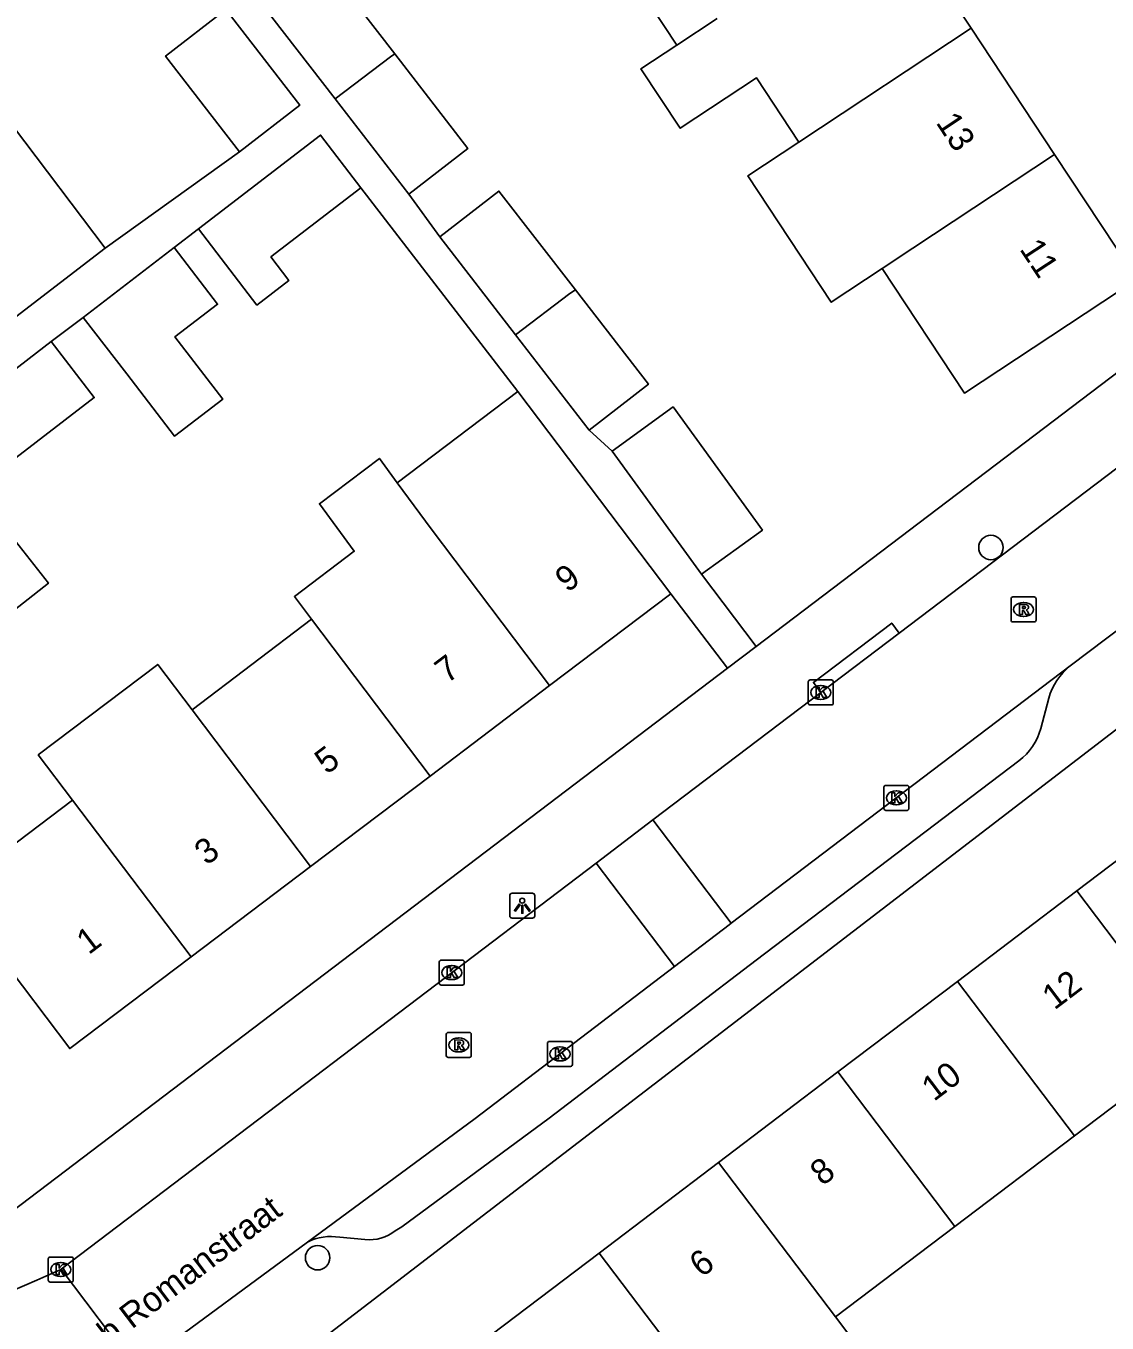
# Model space of a CAD drawing. Extents: x 160037 to 160839, y 385326 to 386441.
# Drawn here: x 160513 to 160556.3, y 385707 to 385758.9 of the extents above; entities that cross this region are included whole.
import ezdxf

# ---------------------------------------------------------------- set-up
doc = ezdxf.new("R2010")
doc.units = 0
for name, color, linetype in [('IMGEO_Boom', 7, 'Continuous'), ('IMGEO_Kolk', 7, 'Continuous'), ('IMGEO_Lichtpunt', 7, 'Continuous'), ('IMGEO_Openbare_ruimte_label', 7, 'Continuous'), ('IMGEO_Pand', 7, 'Continuous'), ('IMGEO_Pand_nummerreeks', 7, 'Continuous'), ('IMGEO_Rijbaan_lokaal_open', 7, 'Continuous'), ('IMGEO_Rioolput', 7, 'Continuous'), ('IMGEO_Voetpad_open', 7, 'Continuous')]:
    doc.layers.add(name, color=color, linetype=linetype)

msp = doc.modelspace()

# ---------------------------------------------------------------- linework, layer by layer
at = {"layer": 'IMGEO_Boom'}
for centre in [(160551.633, 385738.018), (160524.673, 385709.584)]:
    msp.add_circle(centre, 0.489, dxfattribs=at)
at = {"layer": 'IMGEO_Kolk'}
for p, q in [((160544.319, 385731.789), (160544.319, 385732.641)), ((160544.394, 385732.715), (160545.246, 385732.715)), ((160544.807, 385732.495), (160544.832, 385732.495)), ((160545.32, 385732.641), (160545.32, 385731.789)), ((160545.246, 385731.715), (160544.394, 385731.715)), ((160544.83, 385731.935), (160544.805, 385731.935)), ((160547.348, 385727.569), (160547.348, 385728.421)), ((160547.423, 385728.495), (160548.275, 385728.495)), ((160547.836, 385728.275), (160547.861, 385728.275)), ((160548.349, 385728.421), (160548.349, 385727.569)), ((160547.859, 385727.715), (160547.834, 385727.715)), ((160548.275, 385727.495), (160547.423, 385727.495)), ((160529.544, 385720.572), (160529.544, 385721.424)), ((160529.619, 385721.498), (160530.471, 385721.498)), ((160530.545, 385721.424), (160530.545, 385720.572)), ((160530.032, 385721.278), (160530.057, 385721.278)), ((160530.471, 385720.498), (160529.619, 385720.498)), ((160530.055, 385720.718), (160530.03, 385720.718)), ((160533.953, 385718.242), (160534.805, 385718.242)), ((160533.878, 385717.316), (160533.878, 385718.168)), ((160534.366, 385718.022), (160534.391, 385718.022)), ((160534.879, 385718.168), (160534.879, 385717.316)), ((160534.805, 385717.242), (160533.953, 385717.242)), ((160534.389, 385717.462), (160534.364, 385717.462)), ((160513.887, 385708.686), (160513.887, 385709.538)), ((160513.962, 385709.612), (160514.814, 385709.612)), ((160514.375, 385709.392), (160514.4, 385709.392)), ((160514.888, 385709.538), (160514.888, 385708.686)), ((160514.814, 385708.612), (160513.962, 385708.612)), ((160514.398, 385708.832), (160514.373, 385708.832))]:
    msp.add_line(p, q, dxfattribs=at)
for points in [[(160544.319, 385731.789), (160544.319, 385732.641)], [(160544.394, 385732.715), (160545.246, 385732.715)], [(160544.64, 385732.415), (160544.763, 385732.415), (160544.763, 385732.264), (160544.893, 385732.415), (160545.057, 385732.415), (160544.911, 385732.264), (160545.064, 385732.015), (160544.912, 385732.015), (160544.827, 385732.179), (160544.763, 385732.112), (160544.763, 385732.015), (160544.64, 385732.015), (160544.64, 385732.415)], [(160545.32, 385732.641), (160545.32, 385731.789)], [(160545.246, 385731.715), (160544.394, 385731.715)], [(160547.348, 385727.569), (160547.348, 385728.421)], [(160547.423, 385728.495), (160548.275, 385728.495)], [(160547.669, 385728.195), (160547.792, 385728.195), (160547.792, 385728.044), (160547.922, 385728.195), (160548.086, 385728.195), (160547.94, 385728.044), (160548.093, 385727.795), (160547.941, 385727.795), (160547.856, 385727.959), (160547.792, 385727.892), (160547.792, 385727.795), (160547.669, 385727.795), (160547.669, 385728.195)], [(160548.349, 385728.421), (160548.349, 385727.569)], [(160548.275, 385727.495), (160547.423, 385727.495)], [(160529.544, 385720.572), (160529.544, 385721.424)], [(160529.619, 385721.498), (160530.471, 385721.498)], [(160530.545, 385721.424), (160530.545, 385720.572)], [(160529.865, 385721.198), (160529.988, 385721.198), (160529.988, 385721.047), (160530.118, 385721.198), (160530.282, 385721.198), (160530.136, 385721.047), (160530.289, 385720.798), (160530.137, 385720.798), (160530.052, 385720.962), (160529.988, 385720.895), (160529.988, 385720.798), (160529.865, 385720.798), (160529.865, 385721.198)], [(160530.471, 385720.498), (160529.619, 385720.498)], [(160533.953, 385718.242), (160534.805, 385718.242)], [(160533.878, 385717.316), (160533.878, 385718.168)], [(160534.199, 385717.942), (160534.322, 385717.942), (160534.322, 385717.791), (160534.452, 385717.942), (160534.616, 385717.942), (160534.47, 385717.791), (160534.623, 385717.542), (160534.471, 385717.542), (160534.386, 385717.706), (160534.322, 385717.639), (160534.322, 385717.542), (160534.199, 385717.542), (160534.199, 385717.942)], [(160534.879, 385718.168), (160534.879, 385717.316)], [(160534.805, 385717.242), (160533.953, 385717.242)], [(160513.887, 385708.686), (160513.887, 385709.538)], [(160513.962, 385709.612), (160514.814, 385709.612)], [(160514.888, 385709.538), (160514.888, 385708.686)], [(160514.208, 385709.312), (160514.331, 385709.312), (160514.331, 385709.161), (160514.461, 385709.312), (160514.625, 385709.312), (160514.479, 385709.161), (160514.632, 385708.912), (160514.48, 385708.912), (160514.395, 385709.076), (160514.331, 385709.009), (160514.331, 385708.912), (160514.208, 385708.912), (160514.208, 385709.312)], [(160514.814, 385708.612), (160513.962, 385708.612)]]:
    msp.add_lwpolyline(points, dxfattribs=at)
for centre, start, end in [((160544.396, 385732.639), 91.552, 178.448), ((160544.396, 385732.639), 91.552, 178.448), ((160545.244, 385732.639), 1.552, 88.448), ((160545.244, 385732.639), 1.552, 88.448), ((160544.396, 385731.791), 181.552, 268.448), ((160544.396, 385731.791), 181.552, 268.448), ((160545.244, 385731.791), 271.552, 358.448), ((160545.244, 385731.791), 271.552, 358.448), ((160547.425, 385728.419), 91.552, 178.448), ((160547.425, 385728.419), 91.552, 178.448), ((160548.273, 385728.419), 1.552, 88.448), ((160548.273, 385728.419), 1.552, 88.448), ((160547.425, 385727.571), 181.552, 268.448), ((160547.425, 385727.571), 181.552, 268.448), ((160548.273, 385727.571), 271.552, 358.448), ((160548.273, 385727.571), 271.552, 358.448), ((160529.621, 385721.422), 91.552, 178.448), ((160529.621, 385721.422), 91.552, 178.448), ((160530.469, 385721.422), 1.552, 88.448), ((160530.469, 385721.422), 1.552, 88.448), ((160529.621, 385720.574), 181.552, 268.448), ((160529.621, 385720.574), 181.552, 268.448), ((160530.469, 385720.574), 271.552, 358.448), ((160530.469, 385720.574), 271.552, 358.448), ((160533.955, 385718.166), 91.552, 178.448), ((160533.955, 385718.166), 91.552, 178.448), ((160534.803, 385718.166), 1.552, 88.448), ((160534.803, 385718.166), 1.552, 88.448), ((160533.955, 385717.318), 181.552, 268.448), ((160533.955, 385717.318), 181.552, 268.448), ((160534.803, 385717.318), 271.552, 358.448), ((160534.803, 385717.318), 271.552, 358.448), ((160513.964, 385709.536), 91.552, 178.448), ((160513.964, 385709.536), 91.552, 178.448), ((160514.812, 385709.536), 1.552, 88.448), ((160514.812, 385709.536), 1.552, 88.448), ((160513.964, 385708.688), 181.552, 268.448), ((160513.964, 385708.688), 181.552, 268.448), ((160514.812, 385708.688), 271.552, 358.448), ((160514.812, 385708.688), 271.552, 358.448)]:
    msp.add_arc(centre, 0.0765, start, end, dxfattribs=at)
for centre, major_axis, ratio, start_param, end_param in [((160544.806, 385732.215), (-0.387, 0.002), 0.722429, 4.712389, 7.853982), ((160544.831, 385732.215), (-0.39, 0.002), 0.717154, 1.570796, 4.712389), ((160547.835, 385727.995), (-0.387, 0.002), 0.722429, 4.712389, 7.853982), ((160547.86, 385727.995), (-0.39, 0.002), 0.717154, 1.570796, 4.712389), ((160530.031, 385720.998), (-0.387, 0.002), 0.722429, 4.712389, 7.853982), ((160530.056, 385720.998), (-0.39, 0.002), 0.717154, 1.570796, 4.712389), ((160534.365, 385717.742), (-0.387, 0.002), 0.722429, 4.712389, 7.853982), ((160534.39, 385717.742), (-0.39, 0.002), 0.717154, 1.570796, 4.712389), ((160514.374, 385709.112), (-0.387, 0.002), 0.722429, 4.712389, 7.853982), ((160514.399, 385709.112), (-0.39, 0.002), 0.717154, 1.570796, 4.712389)]:
    msp.add_ellipse(centre, major_axis=major_axis, ratio=ratio, start_param=start_param, end_param=end_param, dxfattribs=at)
at = {"layer": 'IMGEO_Lichtpunt'}
for p, q in [((160532.37, 385724.083), (160532.37, 385723.276)), ((160532.37, 385724.083), (160532.37, 385723.276)), ((160533.272, 385724.178), (160532.464, 385724.178)), ((160533.272, 385724.178), (160532.464, 385724.178)), ((160533.366, 385723.276), (160533.366, 385724.083)), ((160533.366, 385723.276), (160533.366, 385724.083)), ((160532.464, 385723.182), (160533.272, 385723.182)), ((160532.464, 385723.182), (160533.272, 385723.182))]:
    msp.add_line(p, q, dxfattribs=at)
for points in [[(160532.744, 385723.747), (160532.783, 385723.719), (160532.595, 385723.457), (160532.557, 385723.484), (160532.744, 385723.747)], [(160532.846, 385723.699), (160532.893, 385723.699), (160532.893, 385723.377), (160532.846, 385723.377), (160532.846, 385723.699)], [(160532.956, 385723.719), (160532.994, 385723.746), (160533.181, 385723.484), (160533.142, 385723.456), (160532.956, 385723.719)]]:
    msp.add_lwpolyline(points, dxfattribs=at)
msp.add_circle((160532.869, 385723.881), 0.0994, dxfattribs=at)
for centre, start, end in [((160532.464, 385724.083), 90, 180), ((160532.464, 385724.083), 90, 180), ((160533.272, 385724.083), 0, 90), ((160533.272, 385724.083), 0, 90), ((160532.464, 385723.276), 180, 270), ((160532.464, 385723.276), 180, 270), ((160533.272, 385723.276), 270, 0), ((160533.272, 385723.276), 270, 360)]:
    msp.add_arc(centre, 0.0946, start, end, dxfattribs=at)
at = {"layer": 'IMGEO_Pand'}
for points in [[(160547.565, 385763.761), (160550.84, 385758.81)], [(160522.338, 385759.908), (160524.704, 385761.738), (160527.764, 385757.781)], [(160539.056, 385758.133), (160538.045, 385759.666), (160539.666, 385760.735)], [(160525.371, 385755.987), (160522.338, 385759.908)], [(160521.55, 385753.862), (160518.588, 385757.691), (160520.994, 385759.552)], [(160520.994, 385759.552), (160523.956, 385755.722), (160521.55, 385753.862)], [(160540.676, 385759.204), (160539.056, 385758.133)], [(160550.84, 385758.81), (160543.945, 385754.25)], [(160554.184, 385753.755), (160550.84, 385758.81)], [(160527.764, 385757.781), (160527.589, 385757.665), (160525.371, 385755.987)], [(160527.764, 385757.781), (160530.689, 385753.999), (160528.323, 385752.169)], [(160543.945, 385754.25), (160542.249, 385756.82), (160539.195, 385754.801), (160537.622, 385757.185), (160539.056, 385758.133)], [(160528.323, 385752.169), (160525.371, 385755.987)], [(160516.163, 385750), (160512.502, 385754.856)], [(160526.41, 385752.424), (160524.791, 385754.53), (160519.899, 385750.771)], [(160543.945, 385754.25), (160541.904, 385752.9), (160545.242, 385747.84), (160547.282, 385749.19)], [(160547.282, 385749.19), (160548.506, 385750), (160554.184, 385753.755)], [(160554.184, 385753.755), (160556.667, 385750), (160557.485, 385748.763), (160550.573, 385744.201), (160547.282, 385749.19)], [(160519.899, 385750.771), (160522.242, 385747.722), (160523.527, 385748.71), (160522.804, 385749.652), (160526.41, 385752.424)], [(160529.567, 385750.461), (160531.933, 385752.291), (160534.996, 385748.331)], [(160532.6, 385746.54), (160529.567, 385750.461)], [(160516.163, 385750), (160512.591, 385747.259), (160508.598, 385744.248)], [(160515.289, 385747.229), (160518.927, 385750.024)], [(160515.289, 385747.229), (160517.028, 385744.967), (160518.946, 385742.472), (160520.872, 385743.953), (160518.955, 385746.447), (160520.666, 385747.761), (160518.927, 385750.024)], [(160534.996, 385748.331), (160534.774, 385748.184), (160532.6, 385746.54)], [(160534.996, 385748.331), (160537.918, 385744.552), (160535.552, 385742.722)], [(160510.522, 385743.585), (160514.007, 385746.262)], [(160510.522, 385743.585), (160512.245, 385741.343), (160515.73, 385744.02), (160514.007, 385746.262)], [(160535.552, 385742.722), (160532.6, 385746.54)], [(160532.693, 385744.268), (160527.86, 385740.613)], [(160538.821, 385736.167), (160532.693, 385744.268)], [(160536.466, 385741.882), (160538.905, 385743.65), (160542.483, 385738.715), (160540.043, 385736.947)], [(160503.352, 385732.686), (160506.896, 385728.15), (160510.837, 385731.229), (160511.69, 385731.895), (160510.248, 385733.741), (160513.891, 385736.587), (160512.28, 385738.65), (160509.201, 385742.59)], [(160527.86, 385740.613), (160527.146, 385741.587), (160524.745, 385739.771), (160526.14, 385737.867), (160523.743, 385736.054), (160524.431, 385735.145)], [(160540.043, 385736.947), (160536.466, 385741.882)], [(160533.961, 385732.491), (160529.215, 385738.764), (160527.86, 385740.613)], [(160533.961, 385732.491), (160538.821, 385736.167)], [(160524.431, 385735.145), (160519.645, 385731.525)], [(160524.431, 385735.145), (160529.176, 385728.871)], [(160519.645, 385731.525), (160518.273, 385733.339), (160513.486, 385729.718), (160514.859, 385727.904)], [(160529.176, 385728.871), (160533.961, 385732.491)], [(160524.39, 385725.251), (160519.645, 385731.525)], [(160524.39, 385725.251), (160529.176, 385728.871)], [(160514.859, 385727.904), (160510.002, 385724.23), (160514.748, 385717.957), (160519.605, 385721.631)], [(160514.859, 385727.904), (160519.605, 385721.631)], [(160555.072, 385724.269), (160560.033, 385728.029)], [(160519.605, 385721.631), (160524.39, 385725.251)], [(160550.291, 385720.645), (160555.072, 385724.269)], [(160555.072, 385724.269), (160559.756, 385718.088)], [(160545.51, 385717.021), (160550.291, 385720.645)], [(160554.975, 385714.464), (160550.291, 385720.645)], [(160559.756, 385718.088), (160554.975, 385714.464)], [(160540.728, 385713.397), (160545.51, 385717.021)], [(160545.51, 385717.021), (160550.194, 385710.84)], [(160554.975, 385714.464), (160550.194, 385710.84)], [(160535.946, 385709.773), (160540.728, 385713.397)], [(160545.412, 385707.216), (160540.728, 385713.397)], [(160550.194, 385710.84), (160545.412, 385707.216)], [(160531.164, 385706.148), (160535.946, 385709.773)], [(160541.946, 385701.851), (160540.63, 385703.592), (160535.946, 385709.773)], [(160545.412, 385707.216), (160546.735, 385705.47), (160541.946, 385701.851)]]:
    msp.add_lwpolyline(points, dxfattribs=at)
at = {"layer": 'IMGEO_Rijbaan_lokaal_open'}
for points in [[(160560.591, 385744.234), (160559.986, 385743.699), (160547.963, 385734.592)], [(160557.742, 385735.502), (160554.811, 385733.279)], [(160547.963, 385734.592), (160544.828, 385732.218)], [(160541.234, 385722.979), (160554.811, 385733.279)], [(160544.828, 385732.218), (160538.099, 385727.11)], [(160535.821, 385725.38), (160538.099, 385727.11)], [(160538.099, 385727.11), (160541.234, 385722.979)], [(160514.409, 385709.125), (160535.821, 385725.38)], [(160535.821, 385725.38), (160538.961, 385721.244)], [(160538.961, 385721.244), (160541.15, 385722.915), (160541.234, 385722.979)], [(160524.275, 385710.212), (160524.523, 385710.395), (160530.986, 385715.154), (160538.961, 385721.244)], [(160524.275, 385710.212), (160517.819, 385705.458), (160517.414, 385705.154)], [(160514.409, 385709.125), (160514.388, 385709.112), (160513.429, 385708.688), (160512.438, 385708.258)], [(160517.414, 385705.154), (160514.409, 385709.125)]]:
    msp.add_lwpolyline(points, dxfattribs=at)
at = {"layer": 'IMGEO_Rioolput'}
for p, q in [((160552.441, 385735.112), (160552.441, 385735.964)), ((160552.516, 385736.038), (160553.368, 385736.038)), ((160553.442, 385735.964), (160553.442, 385735.112)), ((160552.929, 385735.818), (160552.954, 385735.818)), ((160553.368, 385735.038), (160552.516, 385735.038)), ((160552.952, 385735.258), (160552.927, 385735.258)), ((160529.825, 385717.676), (160529.825, 385718.528)), ((160529.9, 385718.602), (160530.752, 385718.602)), ((160530.313, 385718.382), (160530.338, 385718.382)), ((160530.826, 385718.528), (160530.826, 385717.676)), ((160530.336, 385717.822), (160530.311, 385717.822)), ((160530.752, 385717.602), (160529.9, 385717.602))]:
    msp.add_line(p, q, dxfattribs=at)
for points in [[(160552.441, 385735.112), (160552.441, 385735.964)], [(160552.516, 385736.038), (160553.368, 385736.038)], [(160553.442, 385735.964), (160553.442, 385735.112)], [(160553.03, 385735.736), (160552.778, 385735.738), (160552.778, 385735.338)], [(160552.778, 385735.338), (160552.902, 385735.338), (160552.902, 385735.5), (160552.913, 385735.5)], [(160552.956, 385735.657), (160552.902, 385735.657), (160552.902, 385735.576)], [(160552.902, 385735.576), (160552.954, 385735.576)], [(160552.96, 385735.471), (160553.031, 385735.338), (160553.171, 385735.338), (160553.106, 385735.464)], [(160553.368, 385735.038), (160552.516, 385735.038)], [(160529.825, 385717.676), (160529.825, 385718.528)], [(160529.9, 385718.602), (160530.752, 385718.602)], [(160530.414, 385718.3), (160530.162, 385718.302), (160530.162, 385717.902)], [(160530.34, 385718.221), (160530.286, 385718.221), (160530.286, 385718.14)], [(160530.826, 385718.528), (160530.826, 385717.676)], [(160530.162, 385717.902), (160530.286, 385717.902), (160530.286, 385718.064), (160530.297, 385718.064)], [(160530.286, 385718.14), (160530.338, 385718.14)], [(160530.344, 385718.035), (160530.415, 385717.902), (160530.555, 385717.902), (160530.49, 385718.028)], [(160530.752, 385717.602), (160529.9, 385717.602)]]:
    msp.add_lwpolyline(points, dxfattribs=at)
for centre, radius, start, end in [((160552.518, 385735.962), 0.0765, 91.552, 178.448), ((160552.518, 385735.962), 0.0765, 91.552, 178.448), ((160553.366, 385735.962), 0.0765, 1.552, 88.448), ((160553.366, 385735.962), 0.0765, 1.552, 88.448), ((160552.912, 385735.447), 0.0533, 26.0293, 88.6989), ((160552.938, 385735.765), 0.19, 274.7715, 282.9687), ((160552.962, 385735.561), 0.0964, 77.0061, 93.1865), ((160552.976, 385735.618), 0.0378, 276.6634, 79.6772), ((160553.029, 385735.626), 0.109, 350.3612, 89.416), ((160553.027, 385735.626), 0.112, 277.5842, 350.9817), ((160553.011, 385735.411), 0.108, 29.5134, 73.7905), ((160552.518, 385735.114), 0.0765, 181.552, 268.448), ((160552.518, 385735.114), 0.0765, 181.552, 268.448), ((160553.366, 385735.114), 0.0765, 271.552, 358.448), ((160553.366, 385735.114), 0.0765, 271.552, 358.448), ((160529.902, 385718.526), 0.0765, 91.552, 178.448), ((160529.902, 385718.526), 0.0765, 91.552, 178.448), ((160530.346, 385718.125), 0.0964, 77.0061, 93.1865), ((160530.36, 385718.182), 0.0378, 276.6634, 79.6772), ((160530.413, 385718.19), 0.109, 350.3612, 89.416), ((160530.75, 385718.526), 0.0765, 1.552, 88.448), ((160530.75, 385718.526), 0.0765, 1.552, 88.448), ((160530.296, 385718.011), 0.0533, 26.0293, 88.6989), ((160530.322, 385718.329), 0.19, 274.7715, 282.9687), ((160530.411, 385718.19), 0.112, 277.5842, 350.9817), ((160530.395, 385717.975), 0.108, 29.5134, 73.7905), ((160529.902, 385717.678), 0.0765, 181.552, 268.448), ((160529.902, 385717.678), 0.0765, 181.552, 268.448), ((160530.75, 385717.678), 0.0765, 271.552, 358.448), ((160530.75, 385717.678), 0.0765, 271.552, 358.448)]:
    msp.add_arc(centre, radius, start, end, dxfattribs=at)
for centre, major_axis, ratio, start_param, end_param in [((160552.928, 385735.538), (-0.387, 0.002), 0.722429, 4.712389, 7.853982), ((160552.953, 385735.538), (-0.39, 0.002), 0.717154, 1.570796, 4.712389), ((160530.312, 385718.102), (-0.387, 0.002), 0.722429, 4.712389, 7.853982), ((160530.337, 385718.102), (-0.39, 0.002), 0.717154, 1.570796, 4.712389)]:
    msp.add_ellipse(centre, major_axis=major_axis, ratio=ratio, start_param=start_param, end_param=end_param, dxfattribs=at)
at = {"layer": 'IMGEO_Voetpad_open'}
for points in [[(160521.55, 385753.862), (160516.163, 385750)], [(160526.41, 385752.424), (160532.693, 385744.268)], [(160528.323, 385752.169), (160529.567, 385750.461)], [(160518.927, 385750.024), (160519.899, 385750.771)], [(160542.238, 385734.055), (160560.655, 385748.033)], [(160514.007, 385746.262), (160515.289, 385747.229)], [(160535.552, 385742.722), (160536.466, 385741.882)], [(160540.043, 385736.947), (160542.238, 385734.055)], [(160538.821, 385736.167), (160541.087, 385733.182)], [(160544.828, 385732.218), (160544.528, 385732.617), (160547.663, 385734.991), (160547.963, 385734.592)], [(160542.238, 385734.055), (160541.087, 385733.182)], [(160541.087, 385733.182), (160512.412, 385711.419)], [(160553.949, 385731.989), (160553.627, 385730.778)], [(160557.562, 385731.421), (160520.069, 385702.649)], [(160552.758, 385729.482), (160542.231, 385721.495), (160533.948, 385715.17), (160528.045, 385710.822), (160527.785, 385710.657)], [(160526.571, 385710.309), (160525.558, 385710.406)]]:
    msp.add_lwpolyline(points, dxfattribs=at)
for centre, radius, start, end in [((160556.418, 385731.272), 2.571, 128.6885, 163.8084), ((160551.314, 385731.39), 2.393, 307.1268, 345.1876), ((160525.208, 385708.378), 2.058, 80.2215, 116.9754), ((160526.725, 385712.062), 1.759, 264.9623, 307.0282)]:
    msp.add_arc(centre, radius, start, end, dxfattribs=at)

# ---------------------------------------------------------------- texts
at = {"layer": 'IMGEO_Openbare_ruimte_label'}
msp.add_text('Jacob Romanstraat', height=1, rotation=37.2823, dxfattribs=at).set_placement((160514.097, 385704.316))
at = {"layer": 'IMGEO_Pand_nummerreeks'}
for s, rotation, p in [('13', 303.4777, (160549.408, 385755.029)), ('11', 303.475, (160552.757, 385749.968)), ('9', 37.1057, (160534.673, 385736.19)), ('7', 37.1047, (160529.86, 385732.548)), ('5', 37.1057, (160525.044, 385728.906)), ('3', 37.1047, (160520.23, 385725.264)), ('1', 37.1057, (160515.506, 385721.691)), ('12', 37.1601, (160554.177, 385719.476)), ('10', 37.1601, (160549.35, 385715.816)), ('8', 37.1601, (160544.884, 385712.432)), ('6', 37.162, (160540.049, 385708.766))]:
    msp.add_text(s, height=1, rotation=rotation, dxfattribs=at).set_placement(p)

doc.saveas('drawing.dxf')
